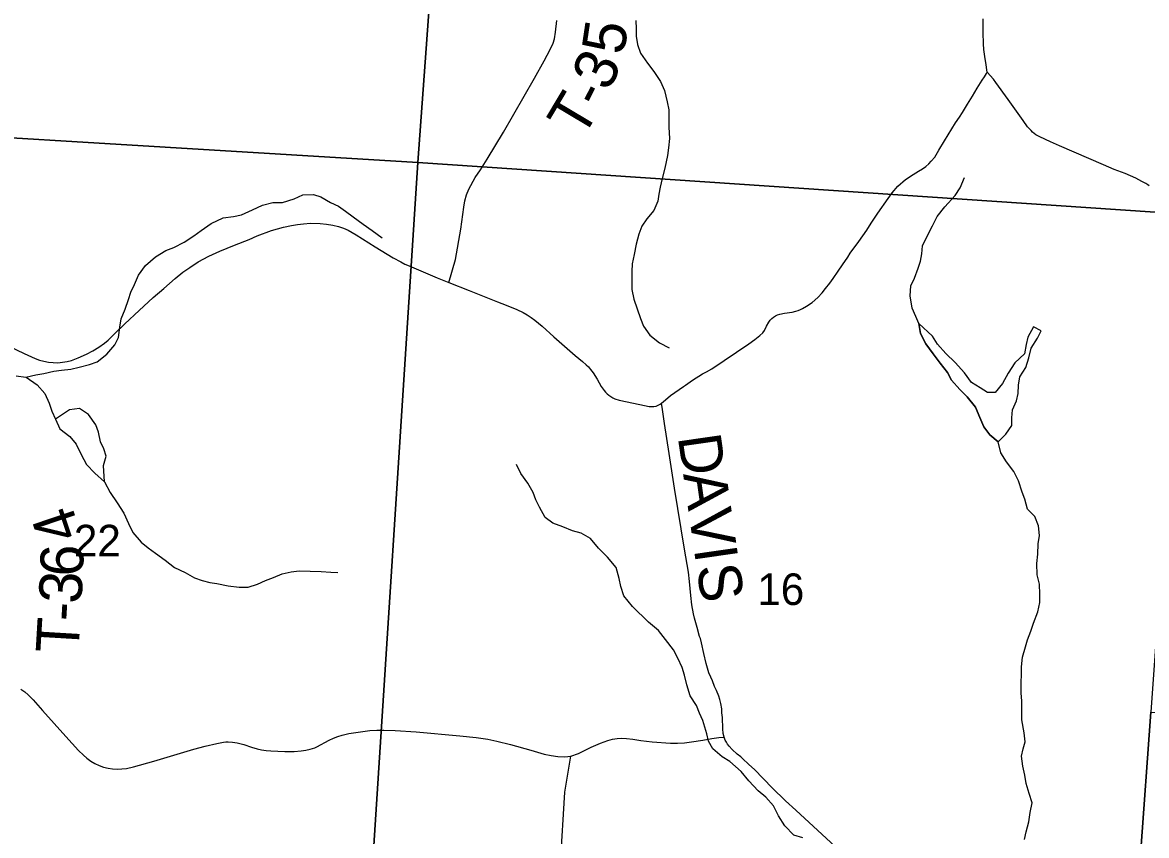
# Model space of a CAD drawing. Extents: x 39.8 to 73.8, y 13 to 35.
# Drawn here: x 45.973 to 47.463, y 31.174 to 32.252 of the extents above; entities that cross this region are included whole.
import ezdxf

# ---------------------------------------------------------------- set-up
doc = ezdxf.new("R2010")
doc.units = 0
for name, color, linetype in [('GM_X_Corporation', 7, 'Continuous'), ('GM_X_Minor_Lake', 7, 'Continuous'), ('GM_X_Minor_River', 7, 'Continuous'), ('GM_X_Section_Text', 7, 'Continuous'), ('GM_X_Township_Road', 7, 'Continuous'), ('GM_X_Township_Road_Text', 7, 'Continuous')]:
    doc.layers.add(name, color=color, linetype=linetype)

msp = doc.modelspace()

# ---------------------------------------------------------------- linework, layer by layer
at = {"layer": 'GM_X_Corporation'}
for points in [[(45.5809, 33.1493), (46.5718, 33.0824), (46.4973, 32.0662), (45.5069, 32.1262)], [(47.5774, 33.0099), (47.5501, 32.582), (47.5261, 32.1933), (47.514, 31.9975), (46.4973, 32.0662), (46.5718, 33.0824)], [(46.4973, 32.0662), (46.4309, 31.0306), (45.4314, 31.091), (45.5069, 32.1262)], [(46.4973, 32.0662), (47.514, 31.9975), (47.4987, 31.7536), (47.4692, 31.3373), (47.4415, 30.9593), (47.2622, 30.9716), (46.8571, 31.0001), (46.4309, 31.0306)], [(47.4692, 31.3373), (48.4841, 31.2738), (48.4569, 30.9045), (47.4415, 30.9593)]]:
    msp.add_lwpolyline(points, close=True, dxfattribs=at)
at = {"layer": 'GM_X_Minor_Lake'}
for p, q in [((47.1615, 31.8527), (47.1638, 31.8394)), ((47.1797, 31.836), (47.1615, 31.8527)), ((47.3137, 31.8482), (47.3058, 31.8346)), ((47.3236, 31.843), (47.3137, 31.8482)), ((47.3187, 31.8335), (47.3236, 31.843)), ((47.1638, 31.8394), (47.171, 31.8258)), ((47.171, 31.8258), (47.1806, 31.8125)), ((47.1862, 31.8254), (47.1797, 31.836)), ((47.1972, 31.813), (47.1862, 31.8254)), ((47.3036, 31.8247), (47.3014, 31.8125)), ((47.3058, 31.8346), (47.3036, 31.8247)), ((47.3104, 31.8201), (47.3187, 31.8335)), ((47.1806, 31.8125), (47.1897, 31.8)), ((47.2098, 31.8012), (47.1972, 31.813)), ((47.3014, 31.8125), (47.2889, 31.8007)), ((47.3074, 31.8072), (47.3104, 31.8201)), ((47.1897, 31.8), (47.1996, 31.7879)), ((47.2219, 31.7872), (47.2098, 31.8012)), ((47.2889, 31.8007), (47.2799, 31.7867)), ((47.3033, 31.7943), (47.3074, 31.8072)), ((47.1996, 31.7879), (47.2049, 31.7777)), ((47.2311, 31.7744), (47.2219, 31.7872)), ((47.2799, 31.7867), (47.2724, 31.773)), ((47.2936, 31.7708), (47.2954, 31.7822)), ((47.2954, 31.7822), (47.3033, 31.7943)), ((47.2049, 31.7777), (47.216, 31.7652)), ((47.216, 31.7652), (47.2255, 31.7554)), ((47.2429, 31.7676), (47.2311, 31.7744)), ((47.2527, 31.7612), (47.2429, 31.7676)), ((47.2724, 31.773), (47.2626, 31.7612)), ((47.2933, 31.7598), (47.2936, 31.7708)), ((47.2255, 31.7554), (47.2365, 31.7418)), ((47.2626, 31.7612), (47.2527, 31.7612)), ((47.2858, 31.7381), (47.291, 31.7503)), ((47.291, 31.7503), (47.2933, 31.7598)), ((46.0358, 31.7383), (46.0173, 31.7261)), ((46.049, 31.7399), (46.0358, 31.7383)), ((46.0608, 31.732), (46.049, 31.7399)), ((47.2365, 31.7418), (47.2423, 31.7281)), ((47.2847, 31.7275), (47.2858, 31.7381)), ((46.0173, 31.7261), (46.023, 31.7133)), ((46.0707, 31.7183), (46.0608, 31.732)), ((47.2423, 31.7281), (47.2476, 31.7156)), ((47.2847, 31.7176), (47.2847, 31.7275)), ((46.023, 31.7133), (46.036, 31.7031)), ((46.0742, 31.7085), (46.0707, 31.7183)), ((46.0769, 31.696), (46.0742, 31.7085)), ((47.2476, 31.7156), (47.2556, 31.705)), ((47.2666, 31.696), (47.2768, 31.7062)), ((47.2768, 31.7062), (47.2847, 31.7176)), ((46.036, 31.7031), (46.0447, 31.6929)), ((46.0447, 31.6929), (46.0512, 31.6792)), ((46.0811, 31.6865), (46.0769, 31.696)), ((47.2556, 31.705), (47.2666, 31.696)), ((46.0512, 31.6792), (46.0581, 31.666)), ((46.0808, 31.6645), (46.0845, 31.677)), ((46.0845, 31.677), (46.0811, 31.6865)), ((46.0581, 31.666), (46.0691, 31.6542)), ((46.082, 31.6429), (46.0808, 31.6645)), ((46.0691, 31.6542), (46.082, 31.6429))]:
    msp.add_line(p, q, dxfattribs=at)
at = {"layer": 'GM_X_Minor_River'}
for p, q in [((47.2163, 32.0327), (47.222, 32.0463)), ((47.196, 32.0072), (47.2096, 32.0224)), ((47.2096, 32.0224), (47.2163, 32.0327)), ((47.1858, 31.9946), (47.196, 32.0072)), ((47.1798, 31.9821), (47.1858, 31.9946)), ((47.1727, 31.9684), (47.1798, 31.9821)), ((47.1663, 31.9559), (47.1727, 31.9684)), ((47.1637, 31.9354), (47.1656, 31.9449)), ((47.1656, 31.9449), (47.1663, 31.9559)), ((47.1608, 31.9259), (47.1637, 31.9354)), ((47.1559, 31.913), (47.1608, 31.9259)), ((47.1499, 31.8894), (47.151, 31.9027)), ((47.151, 31.9027), (47.1559, 31.913)), ((47.1527, 31.8731), (47.1499, 31.8894)), ((47.1576, 31.8621), (47.1527, 31.8731)), ((47.1615, 31.8527), (47.1576, 31.8621)), ((47.1638, 31.8394), (47.1615, 31.8527)), ((47.171, 31.8258), (47.1638, 31.8394)), ((47.1806, 31.8125), (47.171, 31.8258)), ((47.1897, 31.8), (47.1806, 31.8125)), ((47.1996, 31.7879), (47.1897, 31.8)), ((45.9783, 31.7815), (45.9929, 31.7716)), ((47.2049, 31.7777), (47.1996, 31.7879)), ((45.9929, 31.7716), (46.0028, 31.7599)), ((47.216, 31.7652), (47.2049, 31.7777)), ((47.2255, 31.7554), (47.216, 31.7652)), ((46.0028, 31.7599), (46.0089, 31.747)), ((47.2365, 31.7418), (47.2255, 31.7554)), ((46.0089, 31.747), (46.0123, 31.7364)), ((46.0123, 31.7364), (46.0173, 31.7261)), ((47.2423, 31.7281), (47.2365, 31.7418)), ((46.0173, 31.7261), (46.023, 31.7133)), ((47.2476, 31.7156), (47.2423, 31.7281)), ((46.023, 31.7133), (46.036, 31.7031)), ((47.2556, 31.705), (47.2476, 31.7156)), ((46.036, 31.7031), (46.0447, 31.6929)), ((46.0447, 31.6929), (46.0512, 31.6792)), ((47.2666, 31.696), (47.2556, 31.705)), ((47.2701, 31.6812), (47.2666, 31.696)), ((46.0512, 31.6792), (46.0581, 31.666)), ((47.2777, 31.6694), (47.2701, 31.6812)), ((46.0581, 31.666), (46.0691, 31.6542)), ((46.6341, 31.6537), (46.6283, 31.6659)), ((47.2873, 31.6566), (47.2777, 31.6694)), ((46.0691, 31.6542), (46.082, 31.6429)), ((46.6432, 31.6409), (46.6341, 31.6537)), ((47.2934, 31.6441), (47.2873, 31.6566)), ((46.082, 31.6429), (46.0897, 31.6289)), ((46.6505, 31.6288), (46.6432, 31.6409)), ((47.2984, 31.6293), (47.2934, 31.6441)), ((46.0897, 31.6289), (46.0988, 31.6149)), ((46.6539, 31.6189), (46.6505, 31.6288)), ((46.6585, 31.6091), (46.6539, 31.6189)), ((47.3018, 31.6198), (47.2984, 31.6293)), ((47.3056, 31.6066), (47.3018, 31.6198)), ((46.0988, 31.6149), (46.1076, 31.6012)), ((46.1076, 31.6012), (46.1137, 31.5876)), ((46.6661, 31.5954), (46.6585, 31.6091)), ((47.3152, 31.5971), (47.3056, 31.6066)), ((46.1137, 31.5876), (46.1198, 31.5755)), ((46.6764, 31.5879), (46.6661, 31.5954)), ((46.6897, 31.5834), (46.6764, 31.5879)), ((47.3201, 31.5846), (47.3152, 31.5971)), ((46.1198, 31.5755), (46.1305, 31.563)), ((46.7026, 31.5777), (46.6897, 31.5834)), ((46.7139, 31.5747), (46.7026, 31.5777)), ((46.7264, 31.5679), (46.7139, 31.5747)), ((47.3199, 31.5607), (47.3213, 31.5717)), ((47.3213, 31.5717), (47.3201, 31.5846)), ((46.1305, 31.563), (46.14, 31.5555)), ((46.7367, 31.5551), (46.7264, 31.5679)), ((47.3192, 31.5471), (47.3199, 31.5607)), ((46.14, 31.5555), (46.1495, 31.5483)), ((46.1495, 31.5483), (46.1627, 31.5388)), ((46.7489, 31.543), (46.7367, 31.5551)), ((46.7603, 31.5293), (46.7489, 31.543)), ((47.3177, 31.5345), (47.3192, 31.5471)), ((46.1627, 31.5388), (46.1749, 31.5294)), ((46.1749, 31.5294), (46.1889, 31.5226)), ((46.7642, 31.5146), (46.7603, 31.5293)), ((47.3185, 31.5194), (47.3177, 31.5345)), ((46.1889, 31.5226), (46.2015, 31.5154)), ((46.2015, 31.5154), (46.2117, 31.5121)), ((46.2117, 31.5121), (46.2216, 31.5094)), ((46.2848, 31.507), (46.2954, 31.5119)), ((46.2954, 31.5119), (46.306, 31.5161)), ((46.306, 31.5161), (46.3177, 31.5207)), ((46.3177, 31.5207), (46.3294, 31.5234)), ((46.3294, 31.5234), (46.34, 31.525)), ((46.34, 31.525), (46.3548, 31.5246)), ((46.3548, 31.5246), (46.3692, 31.5239)), ((46.3692, 31.5239), (46.3821, 31.5232)), ((46.3821, 31.5232), (46.3915, 31.5225)), ((46.7665, 31.5043), (46.7642, 31.5146)), ((47.3216, 31.5072), (47.3185, 31.5194)), ((46.2216, 31.5094), (46.231, 31.5079)), ((46.231, 31.5079), (46.2462, 31.505)), ((46.2462, 31.505), (46.2606, 31.5031)), ((46.2606, 31.5031), (46.2727, 31.5031)), ((46.2727, 31.5031), (46.2848, 31.507)), ((46.7707, 31.4918), (46.7665, 31.5043)), ((47.322, 31.494), (47.3216, 31.5072)), ((46.7821, 31.4774), (46.7707, 31.4918)), ((47.3191, 31.4704), (47.3221, 31.483)), ((47.3221, 31.483), (47.322, 31.494)), ((46.803, 31.4566), (46.7821, 31.4774)), ((47.3135, 31.4556), (47.3191, 31.4704)), ((46.8163, 31.4457), (46.803, 31.4566)), ((47.3101, 31.445), (47.3135, 31.4556)), ((46.8255, 31.434), (46.8163, 31.4457)), ((47.3056, 31.4336), (47.3101, 31.445)), ((46.8365, 31.42), (46.8255, 31.434)), ((47.2989, 31.4104), (47.303, 31.4241)), ((47.303, 31.4241), (47.3056, 31.4336)), ((46.8419, 31.4093), (46.8365, 31.42)), ((46.8476, 31.3968), (46.8419, 31.4093)), ((47.2978, 31.3975), (47.2989, 31.4104)), ((46.8511, 31.3866), (46.8476, 31.3968)), ((47.2975, 31.388), (47.2978, 31.3975)), ((46.8538, 31.3737), (46.8511, 31.3866)), ((47.2972, 31.3763), (47.2975, 31.388)), ((46.8584, 31.3593), (46.8538, 31.3737)), ((47.2972, 31.3626), (47.2972, 31.3763)), ((46.8667, 31.3465), (46.8584, 31.3593)), ((47.298, 31.3524), (47.2972, 31.3626)), ((47.2981, 31.3273), (47.298, 31.3524)), ((46.871, 31.3362), (46.8667, 31.3465)), ((46.8752, 31.3264), (46.871, 31.3362)), ((46.8805, 31.3086), (46.8752, 31.3264)), ((47.3012, 31.3103), (47.2981, 31.3273)), ((46.8829, 31.2991), (46.8805, 31.3086)), ((47.3024, 31.2981), (47.3012, 31.3103)), ((46.8886, 31.2889), (46.8829, 31.2991)), ((46.9007, 31.2783), (46.8886, 31.2889)), ((47.2976, 31.2792), (47.2998, 31.2887)), ((47.2998, 31.2887), (47.3024, 31.2981)), ((46.911, 31.2722), (46.9007, 31.2783)), ((47.2992, 31.2659), (47.2976, 31.2792)), ((46.9258, 31.259), (46.911, 31.2722)), ((46.9361, 31.2465), (46.9258, 31.259)), ((47.3019, 31.2538), (47.2992, 31.2659)), ((46.9486, 31.2333), (46.9361, 31.2465)), ((47.3038, 31.2428), (47.3019, 31.2538)), ((46.9585, 31.225), (46.9486, 31.2333)), ((47.3076, 31.2295), (47.3038, 31.2428)), ((47.3119, 31.2174), (47.3076, 31.2295)), ((46.9688, 31.2133), (46.9585, 31.225)), ((47.3093, 31.2045), (47.3119, 31.2174)), ((46.9757, 31.2), (46.9688, 31.2133)), ((46.9841, 31.1867), (46.9757, 31.2)), ((47.3074, 31.1919), (47.3093, 31.2045)), ((46.9959, 31.1746), (46.9841, 31.1867)), ((47.3037, 31.179), (47.3074, 31.1919)), ((47.0076, 31.1709), (46.9959, 31.1746)), ((47.3015, 31.1688), (47.3037, 31.179))]:
    msp.add_line(p, q, dxfattribs=at)
for points in [[(46.7864, 32.2544), (46.7868, 32.2434), (46.7868, 32.2335), (46.7888, 32.2225), (46.7926, 32.2111), (46.8018, 32.1979), (46.8101, 32.1869), (46.8193, 32.1737), (46.8242, 32.1615), (46.8281, 32.1468), (46.83, 32.1361), (46.8301, 32.113), (46.831, 32.0982), (46.8299, 32.0857), (46.8284, 32.0754), (46.8247, 32.0587), (46.8213, 32.0451), (46.8187, 32.0337), (46.8169, 32.0242), (46.8154, 32.0147), (46.8102, 32.0025), (46.8011, 31.9915), (46.7943, 31.9816), (46.7902, 31.971), (46.7869, 31.9581), (46.7843, 31.9444), (46.7817, 31.9319), (46.781, 31.9216), (46.7811, 31.8978), (46.7838, 31.8849), (46.788, 31.872), (46.7926, 31.8595), (46.7964, 31.8492), (46.8048, 31.8375), (46.8177, 31.8269), (46.8306, 31.8205)], [(46.1094, 31.8717), (46.1139, 31.8846), (46.1169, 31.8941), (46.1218, 31.9044), (46.127, 31.9169), (46.1365, 31.9295), (46.1497, 31.9413), (46.1633, 31.9497), (46.1742, 31.9535), (46.1878, 31.9607), (46.2003, 31.9691), (46.2101, 31.976), (46.2237, 31.9851), (46.2392, 31.9928), (46.2532, 31.9947), (46.2638, 31.997), (46.2785, 32.0035), (46.2917, 32.0096), (46.3054, 32.0131), (46.3182, 32.0131), (46.3334, 32.0181), (46.3451, 32.0231), (46.3591, 32.0239), (46.3689, 32.0205), (46.3818, 32.0133), (46.3921, 32.0084), (46.4016, 32.0016), (46.4115, 31.9941), (46.4251, 31.9846), (46.4369, 31.9759), (46.4502, 31.9661)], [(45.9652, 31.7833), (45.9777, 31.7814), (45.9913, 31.7845), (46.0015, 31.7864), (46.0148, 31.7895), (46.0253, 31.791), (46.0375, 31.7922), (46.0484, 31.7949), (46.0624, 31.7984), (46.0723, 31.8018), (46.0851, 31.8121), (46.096, 31.8246), (46.1005, 31.8341), (46.1024, 31.8478), (46.1042, 31.8588), (46.1094, 31.8717)]]:
    msp.add_lwpolyline(points, dxfattribs=at)
at = {"layer": 'GM_X_Township_Road'}
for points in [[(46.8205, 31.747), (46.8256, 31.7517), (46.8322, 31.7574), (46.8495, 31.7694), (46.8521, 31.771), (46.8616, 31.7776), (46.8747, 31.7858), (46.8773, 31.7872), (46.88, 31.7888), (46.8871, 31.7927), (46.9363, 31.8259), (46.9442, 31.8317), (46.9508, 31.8367), (46.9546, 31.8404), (46.9568, 31.8435), (46.9597, 31.8491), (46.9628, 31.8545), (46.9645, 31.857), (46.9666, 31.8593), (46.9689, 31.8613), (46.9715, 31.863), (46.9743, 31.8643), (46.9773, 31.8652), (46.9834, 31.8663), (46.9934, 31.8679), (46.9985, 31.8691), (47.0017, 31.8701), (47.0046, 31.8713), (47.0074, 31.8727), (47.0128, 31.8759), (47.02, 31.8808), (47.0277, 31.8874), (47.0333, 31.8934), (47.0379, 31.899), (47.0434, 31.9061), (47.0479, 31.9124), (47.0546, 31.922), (47.0604, 31.9305), (47.0672, 31.9409), (47.0706, 31.9458), (47.082, 31.9615), (47.0927, 31.9766), (47.0984, 31.9856), (47.1072, 31.9991), (47.1207, 32.0186), (47.1263, 32.0258), (47.1338, 32.0347), (47.144, 32.0435), (47.1539, 32.0504), (47.1609, 32.0547), (47.1663, 32.0577), (47.1707, 32.0608), (47.1748, 32.0643), (47.178, 32.068), (47.1825, 32.0734), (47.1882, 32.0827), (47.1955, 32.0947), (47.2102, 32.1186), (47.2155, 32.1264), (47.2195, 32.1326), (47.226, 32.1435), (47.2325, 32.1541), (47.2387, 32.1649), (47.2453, 32.1755), (47.2484, 32.1796), (47.25, 32.1821), (47.2511, 32.184), (47.2521, 32.1859), (47.2503, 32.1986), (47.2495, 32.2037), (47.2478, 32.2159), (47.2472, 32.2233), (47.2467, 32.2384), (47.2467, 32.2568)], [(46.5386, 31.9071), (46.5472, 31.9378), (46.5545, 31.978), (46.5582, 32.0068), (46.5599, 32.0153), (46.562, 32.0235), (46.5651, 32.031), (46.5733, 32.0464), (46.5804, 32.0565), (46.5894, 32.0705), (46.6111, 32.1065), (46.6521, 32.1778), (46.6651, 32.2011), (46.673, 32.2158), (46.6769, 32.2243), (46.6785, 32.23), (46.6801, 32.2391), (46.6818, 32.2545)], [(47.3481, 32.0884), (47.3361, 32.0936), (47.322, 32.1), (47.3164, 32.103), (47.3143, 32.1046), (47.3122, 32.1065), (47.3104, 32.1085), (47.3057, 32.1136), (47.2999, 32.1218), (47.2801, 32.1496), (47.2637, 32.1723), (47.2603, 32.1766), (47.2521, 32.1859)], [(47.4666, 32.0352), (47.465, 32.0365), (47.4625, 32.0382), (47.4573, 32.0412), (47.4491, 32.0453), (47.4348, 32.0515), (47.4205, 32.0571), (47.4061, 32.063), (47.3481, 32.0884)], [(45.9422, 31.829), (45.9758, 31.8128), (45.99, 31.8065), (45.9958, 31.8043), (46.0017, 31.8026), (46.0078, 31.8015), (46.014, 31.8009), (46.0202, 31.8007), (46.0264, 31.8013), (46.0325, 31.8024), (46.0383, 31.8039), (46.047, 31.8071), (46.0583, 31.8122), (46.0666, 31.8165), (46.0745, 31.8213), (46.082, 31.8267), (46.0868, 31.8307), (46.0957, 31.8393), (46.1091, 31.8522), (46.1279, 31.8701), (46.1465, 31.8871), (46.1607, 31.8991), (46.1757, 31.9122), (46.1861, 31.9206), (46.1952, 31.9272), (46.2061, 31.9344), (46.2204, 31.9422), (46.2348, 31.9486), (46.2544, 31.9566), (46.2737, 31.9643), (46.2846, 31.969), (46.3034, 31.9761), (46.3195, 31.9806), (46.3299, 31.9827), (46.3379, 31.9841), (46.3457, 31.985), (46.3551, 31.9856), (46.3678, 31.9853), (46.3763, 31.9845), (46.3848, 31.9832), (46.3921, 31.9813), (46.3989, 31.979), (46.4049, 31.9765), (46.4155, 31.9705), (46.4409, 31.9542), (46.4648, 31.9399), (46.4751, 31.9343), (46.4804, 31.9316), (46.486, 31.9291), (46.523, 31.9133), (46.5386, 31.9071)], [(46.5386, 31.9071), (46.5656, 31.8963), (46.603, 31.8813), (46.6143, 31.8769), (46.6286, 31.8712), (46.637, 31.8672), (46.6425, 31.8642), (46.6477, 31.8608), (46.6527, 31.8572), (46.6622, 31.8491), (46.6775, 31.835), (46.7061, 31.8104), (46.7156, 31.8023), (46.7204, 31.7981), (46.7235, 31.7952), (46.7264, 31.7917), (46.7298, 31.7872), (46.7352, 31.7788), (46.7406, 31.7692), (46.7442, 31.7641), (46.7461, 31.7617), (46.7483, 31.7596), (46.7507, 31.7576), (46.7532, 31.7558), (46.7558, 31.7543), (46.7587, 31.753), (46.7645, 31.751), (46.7919, 31.7453), (46.8041, 31.7428), (46.8072, 31.7425), (46.8102, 31.7426), (46.8133, 31.7432), (46.8162, 31.7443), (46.8188, 31.7457), (46.8205, 31.747)], [(47.0508, 31.1595), (46.9983, 31.2075), (46.9846, 31.22), (46.9672, 31.237), (46.9436, 31.2613), (46.9362, 31.2683), (46.9277, 31.276), (46.9254, 31.2781), (46.9207, 31.2817), (46.9142, 31.288), (46.91, 31.2926), (46.9081, 31.295), (46.9064, 31.2976), (46.905, 31.3002), (46.9038, 31.3031), (46.9034, 31.3045), (46.9023, 31.3091), (46.9016, 31.3153), (46.9013, 31.3305), (46.9005, 31.3365), (46.9004, 31.342), (46.8992, 31.3492), (46.8978, 31.3541), (46.8964, 31.3589), (46.8932, 31.3664), (46.8908, 31.3717), (46.888, 31.3792), (46.886, 31.3838), (46.8833, 31.3898), (46.8797, 31.4021), (46.8764, 31.4154), (46.8736, 31.4292), (46.8719, 31.435), (46.8707, 31.438), (46.8675, 31.4496), (46.8667, 31.453), (46.8641, 31.4621), (46.8627, 31.468), (46.8607, 31.4799), (46.8594, 31.4922), (46.8577, 31.5107), (46.8562, 31.523), (46.8511, 31.5538), (46.8376, 31.6346), (46.8304, 31.6803), (46.8246, 31.7201), (46.8218, 31.7387), (46.8205, 31.747)], [(45.9712, 31.368), (45.9738, 31.3664), (45.9763, 31.3645), (45.981, 31.3605), (45.9875, 31.3538), (45.9999, 31.3399), (46.0307, 31.3051), (46.0477, 31.2869), (46.0543, 31.2804), (46.0589, 31.2763), (46.0639, 31.2726), (46.0692, 31.2694), (46.0749, 31.2667), (46.0807, 31.2648), (46.0868, 31.2633), (46.0928, 31.2622), (46.0988, 31.2619), (46.1053, 31.2622), (46.1114, 31.2629), (46.1205, 31.2649), (46.1473, 31.2725), (46.2007, 31.2884), (46.2157, 31.2925), (46.2308, 31.296), (46.24, 31.2978), (46.243, 31.2981), (46.246, 31.2982), (46.2519, 31.2977), (46.2579, 31.2968), (46.2669, 31.2945), (46.277, 31.2913)], [(46.277, 31.2913), (46.2844, 31.2891), (46.2904, 31.2876), (46.2965, 31.2866), (46.3026, 31.2861), (46.3212, 31.2855), (46.3335, 31.2855), (46.3428, 31.2861), (46.3489, 31.287), (46.3549, 31.2884), (46.3608, 31.2904), (46.3636, 31.2916), (46.3801, 31.3003), (46.3857, 31.3029), (46.3915, 31.3051), (46.3973, 31.307), (46.4061, 31.309), (46.4213, 31.3115), (46.4336, 31.3131), (46.4429, 31.3137), (46.4522, 31.3138), (46.4676, 31.3131), (46.4953, 31.3113), (46.5533, 31.3062), (46.5747, 31.3038), (46.59, 31.3015), (46.6022, 31.2992), (46.6202, 31.2948), (46.647, 31.2871), (46.6649, 31.282), (46.674, 31.28), (46.6831, 31.2786), (46.6924, 31.2783), (46.7002, 31.2793), (46.7106, 31.2828), (46.7209, 31.2879), (46.7274, 31.2912), (46.7397, 31.2964), (46.7493, 31.3001), (46.7556, 31.3017), (46.7615, 31.3027), (46.7676, 31.3031), (46.7738, 31.3028), (46.7825, 31.3017), (46.7851, 31.3013), (46.7931, 31.2999), (46.8082, 31.2982), (46.8323, 31.2966), (46.8416, 31.2965), (46.8508, 31.297), (46.8601, 31.298), (46.8753, 31.3005), (46.8872, 31.3026), (46.8964, 31.3037), (46.9034, 31.3045)], [(46.7659, 30.5835), (46.7602, 30.5957), (46.7513, 30.6268), (46.7495, 30.6599), (46.7534, 30.6858), (46.7632, 30.7048), (46.7831, 30.7312), (46.8069, 30.7462), (46.8448, 30.754), (46.8701, 30.761), (46.8791, 30.7782), (46.88, 30.8055), (46.8696, 30.8252), (46.7988, 30.8992), (46.7592, 30.9518), (46.7116, 31.026), (46.6918, 31.0718), (46.6867, 31.1371), (46.6921, 31.2314), (46.7002, 31.2793)]]:
    msp.add_lwpolyline(points, dxfattribs=at)

# ---------------------------------------------------------------- texts
at = {"layer": 'GM_X_Section_Text'}
for s, p in [('22', (46.0415, 31.544)), ('16', (46.9474, 31.4796))]:
    msp.add_text(s, height=0.04186, rotation=0, dxfattribs=at).set_placement(p)
at = {"layer": 'GM_X_Township_Road_Text'}
for s, rotation, p in [('5', 81.5162, (46.7704, 32.2077)), ('3', 65.2842, (46.7508, 32.1591)), ('T', 59.2068, (46.7154, 32.096)), ('-', 63.0941, (46.7392, 32.1362)), ('D', 278.1729, (46.8419, 31.7027)), ('A', 278.1729, (46.849, 31.6532)), ('4', 108.531, (46.0514, 31.5735)), ('V', 278.1809, (46.8561, 31.6037)), ('6', 88.0132, (46.0533, 31.5167)), ('I', 278.2034, (46.8632, 31.5542)), ('S', 278.8226, (46.8666, 31.5304)), ('3', 86.9018, (46.0514, 31.4805)), ('-', 86.6541, (46.05, 31.457)), ('T', 86.5953, (46.0475, 31.4145))]:
    msp.add_text(s, height=0.0568, rotation=rotation, dxfattribs=at).set_placement(p)

doc.saveas('drawing.dxf')
